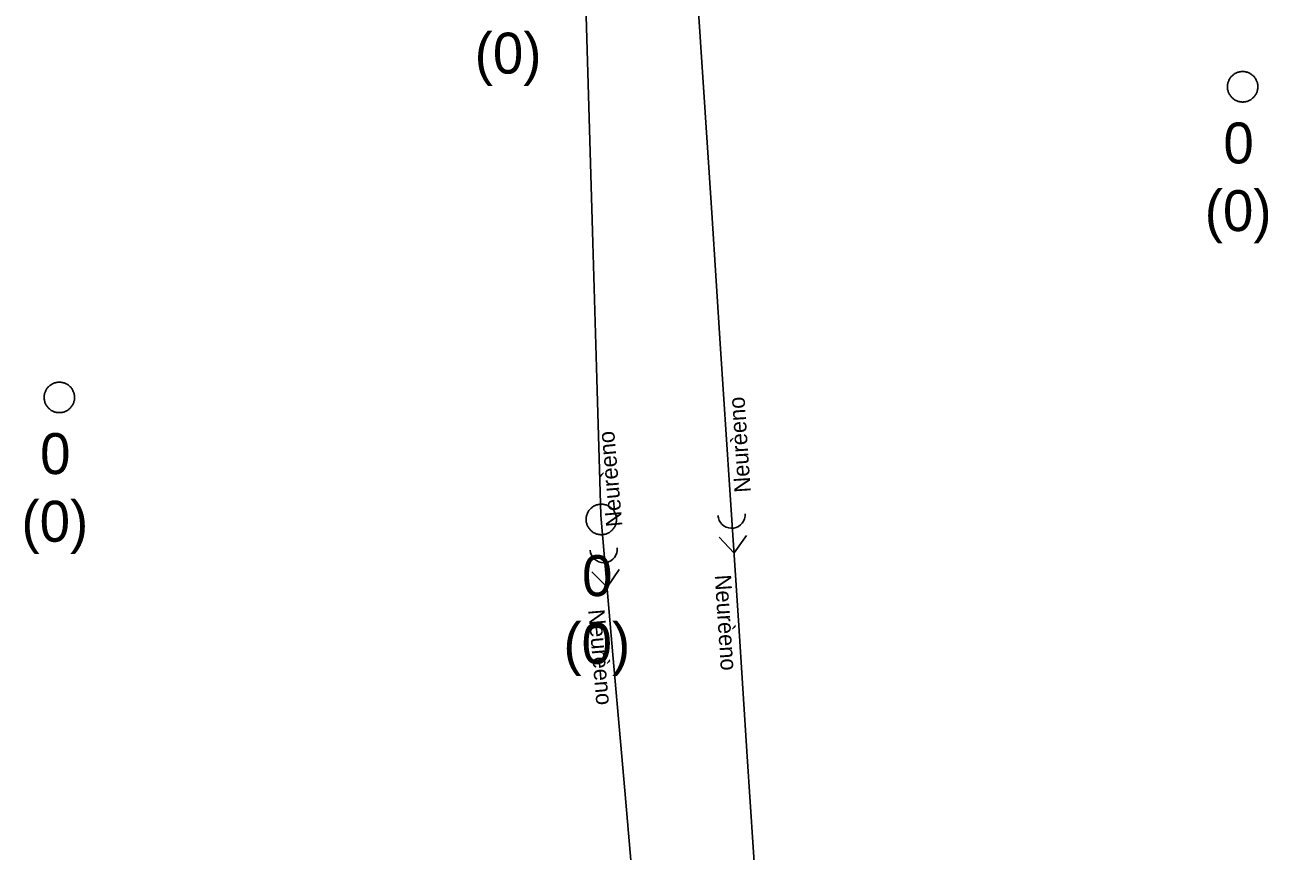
# Model space of a CAD drawing. Extents: x -606452 to -604459, y -1157823 to -1156972.
# Drawn here: x -605973.05 to -605952.64, y -1157213.77 to -1157200.2 of the extents above; entities that cross this region are included whole.
import ezdxf

# ---------------------------------------------------------------- set-up
doc = ezdxf.new("R2010")
doc.units = 0
doc.layers.add('Stoka', color=7, linetype='Continuous')
doc.layers.add('Vstupní šachta stoky', color=7, linetype='Continuous')

msp = doc.modelspace()

# ---------------------------------------------------------------- linework, layer by layer
at = {"layer": 'Stoka'}
for points in [[(-605961.919, -1157201.06), (-605962.065, -1157198.828)], [(-605963.789, -1157201.546), (-605963.855, -1157199.311)], [(-605961.773, -1157203.291), (-605961.919, -1157201.06)], [(-605963.724, -1157203.781), (-605963.789, -1157201.546)], [(-605961.627, -1157205.522), (-605961.773, -1157203.291)], [(-605963.658, -1157206.016), (-605963.724, -1157203.781)], [(-605961.48, -1157207.753), (-605961.627, -1157205.522)], [(-605963.592, -1157208.251), (-605963.658, -1157206.016)], [(-605961.334, -1157209.985), (-605961.48, -1157207.753)], [(-605963.59, -1157208.32), (-605963.592, -1157208.251)], [(-605963.396, -1157210.548), (-605963.59, -1157208.32)], [(-605961.224, -1157208.23), (-605961.225, -1157208.271), (-605961.234, -1157208.312), (-605961.25, -1157208.35), (-605961.273, -1157208.384), (-605961.301, -1157208.414), (-605961.335, -1157208.438), (-605961.372, -1157208.455), (-605961.412, -1157208.466), (-605961.453, -1157208.468), (-605961.494, -1157208.463), (-605961.534, -1157208.451), (-605961.57, -1157208.432), (-605961.602, -1157208.406), (-605961.629, -1157208.375), (-605961.65, -1157208.339), (-605961.664, -1157208.3), (-605961.67, -1157208.259)], [(-605961.406, -1157208.87), (-605961.202, -1157208.587)], [(-605963.324, -1157208.791), (-605963.324, -1157208.832), (-605963.332, -1157208.873), (-605963.347, -1157208.911), (-605963.369, -1157208.946), (-605963.397, -1157208.977), (-605963.43, -1157209.001), (-605963.467, -1157209.019), (-605963.506, -1157209.03), (-605963.548, -1157209.034), (-605963.589, -1157209.03), (-605963.628, -1157209.019), (-605963.665, -1157209), (-605963.698, -1157208.975), (-605963.726, -1157208.944), (-605963.747, -1157208.909), (-605963.762, -1157208.87), (-605963.769, -1157208.83)], [(-605961.407, -1157208.87), (-605961.648, -1157208.616)], [(-605963.492, -1157209.435), (-605963.739, -1157209.186)], [(-605963.492, -1157209.435), (-605963.293, -1157209.147)], [(-605961.188, -1157212.216), (-605961.334, -1157209.985)], [(-605963.202, -1157212.775), (-605963.396, -1157210.548)], [(-605961.042, -1157214.447), (-605961.188, -1157212.216)], [(-605963.008, -1157215.003), (-605963.202, -1157212.775)]]:
    msp.add_lwpolyline(points, dxfattribs=at)
at = {"layer": 'Vstupní šachta stoky'}
for p, q in [((-605953.067, -1157200.97), (-605953.054, -1157200.97)), ((-605972.499, -1157206.07), (-605972.486, -1157206.07)), ((-605963.599, -1157208.074), (-605963.586, -1157208.074))]:
    msp.add_line(p, q, dxfattribs=at)
for points in [[(-605953.054, -1157200.97), (-605953.041, -1157200.97), (-605953.028, -1157200.971), (-605953.015, -1157200.973), (-605953.002, -1157200.976), (-605952.989, -1157200.979), (-605952.976, -1157200.982), (-605952.964, -1157200.987), (-605952.952, -1157200.992), (-605952.94, -1157200.998), (-605952.928, -1157201.004), (-605952.917, -1157201.011), (-605952.906, -1157201.019), (-605952.896, -1157201.027), (-605952.886, -1157201.035), (-605952.876, -1157201.044), (-605952.867, -1157201.054), (-605952.859, -1157201.064), (-605952.851, -1157201.075), (-605952.843, -1157201.086), (-605952.836, -1157201.097), (-605952.83, -1157201.109), (-605952.825, -1157201.121), (-605952.82, -1157201.133), (-605952.815, -1157201.145), (-605952.812, -1157201.158), (-605952.809, -1157201.171), (-605952.807, -1157201.184), (-605952.805, -1157201.197), (-605952.804, -1157201.21), (-605952.804, -1157201.223), (-605952.805, -1157201.237), (-605952.806, -1157201.25), (-605952.808, -1157201.263), (-605952.81, -1157201.276), (-605952.814, -1157201.288), (-605952.817, -1157201.301), (-605952.822, -1157201.313), (-605952.827, -1157201.326), (-605952.833, -1157201.337), (-605952.84, -1157201.349), (-605952.847, -1157201.36), (-605952.854, -1157201.371), (-605952.863, -1157201.381), (-605952.871, -1157201.391), (-605952.881, -1157201.4), (-605952.891, -1157201.409), (-605952.901, -1157201.418), (-605952.911, -1157201.425), (-605952.922, -1157201.433), (-605952.934, -1157201.439), (-605952.946, -1157201.445), (-605952.958, -1157201.451), (-605952.97, -1157201.455), (-605952.982, -1157201.46), (-605952.995, -1157201.463), (-605953.008, -1157201.466), (-605953.021, -1157201.468), (-605953.034, -1157201.469), (-605953.047, -1157201.47), (-605953.061, -1157201.47), (-605953.074, -1157201.469), (-605953.087, -1157201.468), (-605953.1, -1157201.466), (-605953.113, -1157201.463), (-605953.126, -1157201.46), (-605953.138, -1157201.455), (-605953.15, -1157201.451), (-605953.162, -1157201.445), (-605953.174, -1157201.439), (-605953.186, -1157201.433), (-605953.197, -1157201.425), (-605953.207, -1157201.418), (-605953.217, -1157201.409), (-605953.227, -1157201.4), (-605953.237, -1157201.391), (-605953.245, -1157201.381), (-605953.254, -1157201.371), (-605953.261, -1157201.36), (-605953.268, -1157201.349), (-605953.275, -1157201.337), (-605953.281, -1157201.326), (-605953.286, -1157201.313), (-605953.291, -1157201.301), (-605953.294, -1157201.288), (-605953.298, -1157201.276), (-605953.3, -1157201.263), (-605953.302, -1157201.25), (-605953.303, -1157201.237), (-605953.304, -1157201.223), (-605953.304, -1157201.21), (-605953.303, -1157201.197), (-605953.301, -1157201.184), (-605953.299, -1157201.171), (-605953.296, -1157201.158), (-605953.293, -1157201.145), (-605953.288, -1157201.133), (-605953.283, -1157201.121), (-605953.278, -1157201.109), (-605953.272, -1157201.097), (-605953.265, -1157201.086)], [(-605953.265, -1157201.086), (-605953.257, -1157201.075), (-605953.249, -1157201.064), (-605953.241, -1157201.054), (-605953.232, -1157201.044), (-605953.222, -1157201.035), (-605953.212, -1157201.027), (-605953.202, -1157201.019), (-605953.191, -1157201.011), (-605953.18, -1157201.004), (-605953.168, -1157200.998), (-605953.156, -1157200.992), (-605953.144, -1157200.987), (-605953.132, -1157200.982), (-605953.119, -1157200.979), (-605953.106, -1157200.976), (-605953.093, -1157200.973), (-605953.08, -1157200.971), (-605953.067, -1157200.97)], [(-605972.486, -1157206.07), (-605972.473, -1157206.07), (-605972.46, -1157206.071), (-605972.447, -1157206.073), (-605972.434, -1157206.076), (-605972.421, -1157206.079), (-605972.408, -1157206.082), (-605972.396, -1157206.087), (-605972.384, -1157206.092), (-605972.372, -1157206.098), (-605972.36, -1157206.104), (-605972.349, -1157206.111), (-605972.338, -1157206.119), (-605972.328, -1157206.127), (-605972.318, -1157206.135), (-605972.308, -1157206.144), (-605972.299, -1157206.154), (-605972.291, -1157206.164), (-605972.283, -1157206.175), (-605972.275, -1157206.186), (-605972.268, -1157206.197), (-605972.262, -1157206.209), (-605972.257, -1157206.221), (-605972.252, -1157206.233), (-605972.247, -1157206.245), (-605972.244, -1157206.258), (-605972.241, -1157206.271), (-605972.239, -1157206.284), (-605972.237, -1157206.297), (-605972.236, -1157206.31), (-605972.236, -1157206.323), (-605972.237, -1157206.337), (-605972.238, -1157206.35), (-605972.24, -1157206.363), (-605972.242, -1157206.376), (-605972.246, -1157206.388), (-605972.249, -1157206.401), (-605972.254, -1157206.413), (-605972.259, -1157206.426), (-605972.265, -1157206.437), (-605972.272, -1157206.449), (-605972.279, -1157206.46), (-605972.286, -1157206.471), (-605972.295, -1157206.481), (-605972.303, -1157206.491), (-605972.313, -1157206.5), (-605972.323, -1157206.509), (-605972.333, -1157206.518), (-605972.343, -1157206.525), (-605972.354, -1157206.533), (-605972.366, -1157206.539), (-605972.378, -1157206.545), (-605972.39, -1157206.551), (-605972.402, -1157206.555), (-605972.414, -1157206.56), (-605972.427, -1157206.563), (-605972.44, -1157206.566), (-605972.453, -1157206.568), (-605972.466, -1157206.569), (-605972.479, -1157206.57), (-605972.493, -1157206.57), (-605972.506, -1157206.569), (-605972.519, -1157206.568), (-605972.532, -1157206.566), (-605972.545, -1157206.563), (-605972.558, -1157206.56), (-605972.57, -1157206.555), (-605972.582, -1157206.551), (-605972.594, -1157206.545), (-605972.606, -1157206.539), (-605972.618, -1157206.533), (-605972.629, -1157206.525), (-605972.639, -1157206.518), (-605972.649, -1157206.509), (-605972.659, -1157206.5), (-605972.669, -1157206.491), (-605972.677, -1157206.481), (-605972.686, -1157206.471), (-605972.693, -1157206.46), (-605972.7, -1157206.449), (-605972.707, -1157206.437), (-605972.713, -1157206.426), (-605972.718, -1157206.413), (-605972.723, -1157206.401), (-605972.726, -1157206.388), (-605972.73, -1157206.376), (-605972.732, -1157206.363), (-605972.734, -1157206.35), (-605972.735, -1157206.337), (-605972.736, -1157206.323), (-605972.736, -1157206.31), (-605972.735, -1157206.297), (-605972.733, -1157206.284), (-605972.731, -1157206.271), (-605972.728, -1157206.258), (-605972.725, -1157206.245), (-605972.72, -1157206.233), (-605972.715, -1157206.221), (-605972.71, -1157206.209), (-605972.704, -1157206.197), (-605972.697, -1157206.186)], [(-605972.697, -1157206.186), (-605972.689, -1157206.175), (-605972.681, -1157206.164), (-605972.673, -1157206.154), (-605972.664, -1157206.144), (-605972.654, -1157206.135), (-605972.644, -1157206.127), (-605972.634, -1157206.119), (-605972.623, -1157206.111), (-605972.612, -1157206.104), (-605972.6, -1157206.098), (-605972.588, -1157206.092), (-605972.576, -1157206.087), (-605972.564, -1157206.082), (-605972.551, -1157206.079), (-605972.538, -1157206.076), (-605972.525, -1157206.073), (-605972.512, -1157206.071), (-605972.499, -1157206.07)], [(-605963.586, -1157208.074), (-605963.573, -1157208.074), (-605963.56, -1157208.075), (-605963.547, -1157208.077), (-605963.534, -1157208.08), (-605963.521, -1157208.083), (-605963.508, -1157208.086), (-605963.496, -1157208.091), (-605963.484, -1157208.096), (-605963.472, -1157208.102), (-605963.46, -1157208.108), (-605963.449, -1157208.115), (-605963.438, -1157208.123), (-605963.428, -1157208.131), (-605963.418, -1157208.139), (-605963.408, -1157208.148), (-605963.399, -1157208.158), (-605963.391, -1157208.168), (-605963.383, -1157208.179), (-605963.375, -1157208.19), (-605963.368, -1157208.201), (-605963.362, -1157208.213), (-605963.357, -1157208.225), (-605963.352, -1157208.237), (-605963.347, -1157208.249), (-605963.344, -1157208.262), (-605963.341, -1157208.275), (-605963.339, -1157208.288), (-605963.337, -1157208.301), (-605963.336, -1157208.314), (-605963.336, -1157208.327), (-605963.337, -1157208.341), (-605963.338, -1157208.354), (-605963.34, -1157208.367), (-605963.342, -1157208.38), (-605963.346, -1157208.392), (-605963.349, -1157208.405), (-605963.354, -1157208.417), (-605963.359, -1157208.43), (-605963.365, -1157208.441), (-605963.372, -1157208.453), (-605963.379, -1157208.464), (-605963.386, -1157208.475), (-605963.395, -1157208.485), (-605963.403, -1157208.495), (-605963.413, -1157208.504), (-605963.423, -1157208.513), (-605963.433, -1157208.522), (-605963.443, -1157208.529), (-605963.454, -1157208.537), (-605963.466, -1157208.543), (-605963.478, -1157208.549), (-605963.49, -1157208.555), (-605963.502, -1157208.559), (-605963.514, -1157208.564), (-605963.527, -1157208.567), (-605963.54, -1157208.57), (-605963.553, -1157208.572), (-605963.566, -1157208.573), (-605963.579, -1157208.574), (-605963.593, -1157208.574), (-605963.606, -1157208.573), (-605963.619, -1157208.572), (-605963.632, -1157208.57), (-605963.645, -1157208.567), (-605963.658, -1157208.564), (-605963.67, -1157208.559), (-605963.682, -1157208.555), (-605963.694, -1157208.549), (-605963.706, -1157208.543), (-605963.718, -1157208.537), (-605963.729, -1157208.529), (-605963.739, -1157208.522), (-605963.749, -1157208.513), (-605963.759, -1157208.504), (-605963.769, -1157208.495), (-605963.777, -1157208.485), (-605963.786, -1157208.475), (-605963.793, -1157208.464), (-605963.8, -1157208.453), (-605963.807, -1157208.441), (-605963.813, -1157208.43), (-605963.818, -1157208.417), (-605963.823, -1157208.405), (-605963.826, -1157208.392), (-605963.83, -1157208.38), (-605963.832, -1157208.367), (-605963.834, -1157208.354), (-605963.835, -1157208.341), (-605963.836, -1157208.327), (-605963.836, -1157208.314), (-605963.835, -1157208.301), (-605963.833, -1157208.288), (-605963.831, -1157208.275), (-605963.828, -1157208.262), (-605963.825, -1157208.249), (-605963.82, -1157208.237), (-605963.815, -1157208.225), (-605963.81, -1157208.213), (-605963.804, -1157208.201), (-605963.797, -1157208.19)], [(-605963.797, -1157208.19), (-605963.789, -1157208.179), (-605963.781, -1157208.168), (-605963.773, -1157208.158), (-605963.764, -1157208.148), (-605963.754, -1157208.139), (-605963.744, -1157208.131), (-605963.734, -1157208.123), (-605963.723, -1157208.115), (-605963.712, -1157208.108), (-605963.7, -1157208.102), (-605963.688, -1157208.096), (-605963.676, -1157208.091), (-605963.664, -1157208.086), (-605963.651, -1157208.083), (-605963.638, -1157208.08), (-605963.625, -1157208.077), (-605963.612, -1157208.075), (-605963.599, -1157208.074)]]:
    msp.add_lwpolyline(points, dxfattribs=at)

# ---------------------------------------------------------------- texts
at = {"layer": 'Stoka'}
for rotation, p in [(93.7468, (-605961.132, -1157207.874)), (94.9796, (-605963.239, -1157208.433)), (273.7468, (-605961.724, -1157209.239)), (274.9796, (-605963.801, -1157209.811))]:
    msp.add_text('Neurèeno', height=0.2683, rotation=rotation, dxfattribs=at).set_placement(p)
at = {"layer": 'Vstupní šachta stoky'}
for s, height, p in [('(0)', 0.6708, (-605965.665, -1157201.003)), ('0', 0.671, (-605953.37, -1157202.478)), ('(0)', 0.6708, (-605953.676, -1157203.589)), ('0', 0.671, (-605972.802, -1157207.578)), ('(0)', 0.6708, (-605973.108, -1157208.689)), ('0', 0.671, (-605963.902, -1157209.582)), ('(0)', 0.6708, (-605964.208, -1157210.693))]:
    msp.add_text(s, height=height, dxfattribs=at).set_placement(p)

doc.saveas('drawing.dxf')
